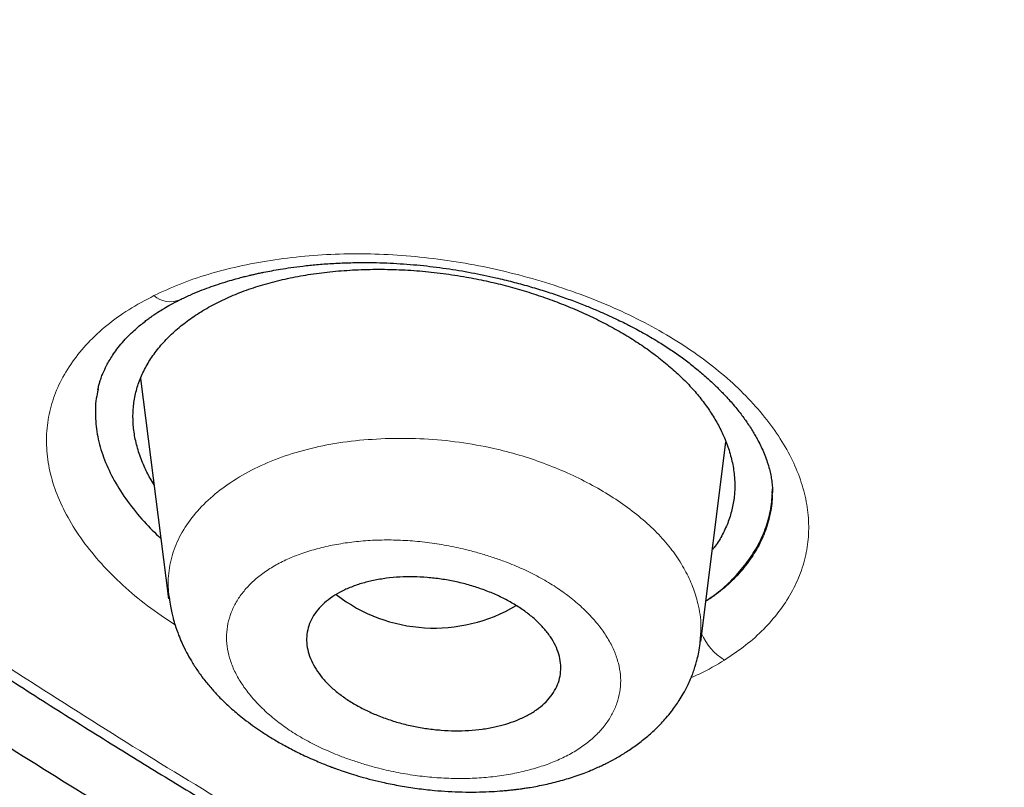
# Model space of a CAD drawing. Header units: millimetres. Extents: x 8 to 1023, y 12 to 832.
# Tile 427 of 656: x 601.42 to 608.39, y 745.3 to 750.73. Entities that reach past the tile are written whole.
import ezdxf

# ---------------------------------------------------------------- set-up
doc = ezdxf.new("R2010")
doc.units = ezdxf.units.MM

msp = doc.modelspace()

# ---------------------------------------------------------------- linework, layer by layer
at = {"color": 7, "linetype": 'Continuous', "lineweight": 30}
for p, q in [((602.2763, 748.1898), (602.4738, 746.6306)), ((606.243, 746.3271), (606.4217, 747.738)), ((606.7494, 747.377), (606.7488, 747.3892)), ((606.7509, 747.3903), (606.75, 747.4081)), ((606.2372, 746.3277), (606.2363, 746.3132))]:
    msp.add_line(p, q, dxfattribs=at)
at = {"color": 8, "linetype": 'Continuous', "lineweight": 0}
for centre, radius, start, end in [((602.486, 748.9085), 0.1764, 228.91306, 292.34122), ((606.619, 746.5407), 0.4018, 202.96235, 238.86111)]:
    msp.add_arc(centre, radius, start, end, dxfattribs=at)
at = {"color": 7, "linetype": 'Continuous', "lineweight": 30}
msp.add_arc((604.3558, 747.5603), 1.1373, 232.3602, 300.70866, dxfattribs=at)
for points, knots in [([(599.6821, 745.2961), (599.0446, 745.7096), (597.7695, 746.5367), (595.9542, 747.8518), (594.2149, 749.2184), (592.5608, 750.6392), (590.9929, 752.1097), (589.5142, 753.6274), (588.1274, 755.1896), (586.8349, 756.7932), (585.6396, 758.4355), (584.5439, 760.1136), (583.5509, 761.8245), (582.6624, 763.5651), (581.8795, 765.3316), (581.2029, 767.1208), (580.6338, 768.9292), (580.1729, 770.7536), (579.8213, 772.5906), (579.5798, 774.4368), (579.4493, 776.2889), (579.431, 778.1434), (579.5251, 779.9968), (579.7305, 781.8454), (580.0465, 783.6858), (580.4719, 785.5148), (581.006, 787.3289), (581.6477, 789.1248), (582.3961, 790.8992), (583.2503, 792.6485), (584.2095, 794.3694), (585.2721, 796.0585), (586.4353, 797.7127), (587.6964, 799.3293), (589.0529, 800.9052), (590.5021, 802.4378), (592.0412, 803.924), (593.6677, 805.3611), (595.3789, 806.7463), (597.1721, 808.0765), (599.0443, 809.3489), (600.9914, 810.5616), (603.0093, 811.7126), (605.0941, 812.8), (607.2418, 813.822), (609.4485, 814.7765), (611.7101, 815.6617), (614.0228, 816.4757), (616.3824, 817.2164), (618.7846, 817.8821), (621.2245, 818.472), (623.6973, 818.9854), (626.1985, 819.4217), (628.7233, 819.78), (631.2672, 820.0603), (633.8256, 820.26), (636.3938, 820.3856), (638.1092, 820.4012), (638.967, 820.409)], [0, 0, 0, 0, 0.017858, 0.035716, 0.053573, 0.07143, 0.089286, 0.107143, 0.124999, 0.142856, 0.160713, 0.178571, 0.196429, 0.214287, 0.232143, 0.25, 0.267856, 0.285712, 0.303568, 0.321425, 0.339282, 0.35714, 0.374998, 0.392856, 0.410713, 0.42857, 0.446428, 0.464285, 0.482142, 0.499999, 0.517857, 0.535714, 0.553571, 0.571428, 0.589285, 0.607142, 0.624999, 0.642856, 0.660713, 0.67857, 0.696427, 0.714284, 0.732141, 0.749999, 0.767857, 0.785715, 0.803573, 0.821432, 0.83929, 0.857149, 0.875005, 0.892861, 0.910716, 0.928572, 0.946428, 0.964284, 0.982141, 1, 1, 1, 1]), ([(638.967, 818.009), (638.3628, 818.005), (637.1547, 817.997), (635.3444, 817.9324), (633.5372, 817.8292), (631.733, 817.6837), (629.9321, 817.4971), (628.1379, 817.2696), (626.4058, 817.0102), (624.7401, 816.7233), (623.1417, 816.4128), (621.5609, 816.0704), (619.9978, 815.6959), (618.4524, 815.2896), (616.8706, 814.8359), (615.2571, 814.3322), (613.6167, 813.7756), (612.0058, 813.1834), (610.4243, 812.556), (608.8722, 811.8935), (607.347, 811.1949), (605.8917, 810.4814), (604.506, 809.7569), (603.1916, 809.027), (601.9088, 808.2708), (600.6574, 807.4885), (599.4374, 806.6803), (598.2148, 805.8226), (596.9949, 804.9139), (595.7837, 803.9523), (594.6156, 802.964), (593.4906, 801.949), (592.4085, 800.9075), (591.3676, 799.8379), (590.3979, 798.7733), (589.4984, 797.7185), (588.6689, 796.6799), (587.8834, 795.6272), (587.142, 794.5603), (586.4445, 793.4792), (585.772, 792.3524), (585.1295, 791.1795), (584.5226, 789.9602), (583.9691, 788.7276), (583.4691, 787.4814), (583.0225, 786.2218), (582.6288, 784.9476), (582.2983, 783.6978), (582.0275, 782.4769), (581.8126, 781.29), (581.6459, 780.1015), (581.5271, 778.9115), (581.4564, 777.7195), (581.4331, 776.4921), (581.462, 775.2301), (581.5487, 773.9347), (581.6922, 772.6407), (581.8927, 771.348), (582.1501, 770.0563), (582.4641, 768.7676), (582.8228, 767.5219), (583.2202, 766.3223), (583.6505, 765.1703), (584.1257, 764.0301), (584.6458, 762.9016), (585.2109, 761.7847), (585.8395, 760.646), (586.5358, 759.4877), (587.3046, 758.3122), (588.1254, 757.1535), (588.9985, 756.0114), (589.924, 754.8861), (590.8988, 753.7813), (591.8905, 752.7307), (592.8916, 751.7352), (593.8983, 750.7921), (594.9411, 749.8712), (596.0199, 748.9727), (597.1349, 748.0965), (598.3202, 747.2174), (599.5787, 746.3387), (600.9133, 745.464), (602.288, 744.6186), (603.7029, 743.8026), (605.158, 743.0163), (606.6477, 742.2629), (608.1236, 741.5648), (609.5779, 740.9208), (611.0096, 740.3269), (612.4627, 739.7635), (613.9374, 739.2309), (615.4336, 738.7289), (616.9988, 738.2432), (618.6325, 737.7777), (620.334, 737.3365), (622.053, 736.9342), (623.7893, 736.5709), (625.5429, 736.2467), (627.3103, 735.9623), (629.0381, 735.725), (630.7219, 735.5312), (632.3607, 735.3774), (634.0049, 735.2575), (635.6543, 735.1725), (637.3089, 735.1191), (638.4138, 735.1126), (638.9669, 735.1093)], [0, 0, 0, 0, 0.01003, 0.020054, 0.030083, 0.040124, 0.050187, 0.060282, 0.070362, 0.079553, 0.088711, 0.097842, 0.106955, 0.116055, 0.12515, 0.135215, 0.145244, 0.155247, 0.165233, 0.175211, 0.185191, 0.195231, 0.204429, 0.213609, 0.222777, 0.23194, 0.241107, 0.250284, 0.260264, 0.270231, 0.280194, 0.290164, 0.300149, 0.31016, 0.320251, 0.329484, 0.338685, 0.347862, 0.357022, 0.366175, 0.375328, 0.385279, 0.395221, 0.405163, 0.415118, 0.425096, 0.435106, 0.445185, 0.454404, 0.463594, 0.472765, 0.481925, 0.491084, 0.500249, 0.510205, 0.520158, 0.530119, 0.540101, 0.550114, 0.56017, 0.570237, 0.579425, 0.588586, 0.597726, 0.606856, 0.615983, 0.625115, 0.635087, 0.645061, 0.655045, 0.665052, 0.67509, 0.685171, 0.695207, 0.70436, 0.713496, 0.722621, 0.731743, 0.74087, 0.750008, 0.759978, 0.769956, 0.779952, 0.789974, 0.800033, 0.810138, 0.820182, 0.829338, 0.838477, 0.847605, 0.856731, 0.86586, 0.875, 0.885017, 0.895019, 0.905016, 0.915017, 0.92503, 0.935066, 0.945076, 0.954226, 0.963368, 0.97251, 0.981657, 0.990818, 1, 1, 1, 1]), ([(696.002, 776.4662), (695.9947, 775.965), (695.98, 774.9631), (695.861, 773.4625), (695.6708, 771.9655), (695.4025, 770.472), (695.0581, 768.9822), (694.6463, 767.5288), (694.1731, 766.1154), (693.6441, 764.7452), (693.0498, 763.3902), (692.3902, 762.0503), (691.6534, 760.7038), (690.8365, 759.3537), (689.9364, 758.0034), (688.9673, 756.6765), (687.929, 755.3728), (686.8217, 754.0933), (685.6712, 752.8652), (684.4846, 751.6905), (683.2684, 750.5701), (681.9992, 749.481), (680.6769, 748.4233), (679.2806, 747.3817), (677.8086, 746.3592), (676.2591, 745.3595), (674.6548, 744.3986), (672.9958, 743.4768), (671.2864, 742.597), (669.5682, 741.7786), (667.8504, 741.0217), (666.1375, 740.3241), (664.394, 739.6702), (662.6198, 739.0602), (660.7838, 738.4845), (658.8853, 737.9465), (656.9241, 737.4497), (654.9336, 737.004), (652.9137, 736.6095), (650.8678, 736.2673), (648.8439, 735.9841), (646.8512, 735.7574), (644.8954, 735.5844), (642.9365, 735.4606), (640.9747, 735.3858), (638.9675, 735.3597), (636.9174, 735.3857), (634.8275, 735.4677), (632.743, 735.6052), (630.6644, 735.7981), (628.5941, 736.0462), (626.5779, 736.3425), (624.6214, 736.6824), (622.7274, 737.0617), (620.857, 737.4869), (619.0102, 737.9577), (617.1441, 738.4863), (615.2636, 739.0754), (613.3744, 739.728), (611.5217, 740.4297), (609.7057, 741.1802), (607.9259, 741.9795), (606.2194, 742.8094), (604.5887, 743.6645), (603.0365, 744.5392), (601.5312, 745.4497), (600.0726, 746.3957), (598.6295, 747.3989), (597.2073, 748.4603), (595.8124, 749.5811), (594.4768, 750.7371), (593.2005, 751.9281), (591.9821, 753.1553), (590.8457, 754.3924), (589.7912, 755.6339), (588.8189, 756.8731), (587.909, 758.1332), (587.0612, 759.4142), (586.2599, 760.7421), (585.5103, 762.1155), (584.8181, 763.5329), (584.1993, 764.9653), (583.6538, 766.4127), (583.1805, 767.8781), (582.7877, 769.3322), (582.4726, 770.7709), (582.2317, 772.1876), (582.061, 773.6092), (581.9542, 775.0357), (581.941, 775.9887), (581.9344, 776.4658)], [0, 0, 0, 0, 0.011647, 0.023279, 0.034914, 0.046569, 0.058262, 0.069997, 0.081033, 0.092045, 0.103046, 0.114051, 0.125075, 0.136674, 0.148268, 0.159874, 0.171507, 0.183184, 0.194903, 0.205931, 0.216944, 0.227954, 0.238974, 0.250018, 0.2616, 0.2732, 0.284834, 0.296518, 0.308264, 0.319998, 0.330999, 0.341975, 0.352941, 0.363907, 0.374886, 0.386463, 0.398058, 0.409684, 0.421356, 0.433089, 0.444843, 0.455871, 0.466863, 0.477832, 0.488791, 0.499751, 0.51144, 0.523115, 0.53479, 0.54648, 0.558201, 0.569925, 0.580927, 0.591892, 0.602833, 0.61376, 0.624687, 0.6364, 0.648087, 0.659761, 0.671439, 0.683135, 0.694871, 0.705904, 0.716895, 0.727858, 0.738804, 0.749746, 0.761426, 0.773081, 0.784724, 0.796373, 0.808043, 0.819784, 0.830839, 0.841857, 0.852852, 0.863839, 0.87483, 0.886496, 0.898127, 0.909738, 0.921348, 0.932974, 0.944696, 0.955762, 0.96681, 0.977856, 0.988914, 1, 1, 1, 1]), ([(582.4446, 775.8051), (582.445, 775.7911), (582.4458, 775.7597), (582.4473, 775.709), (582.4492, 775.6493), (582.4515, 775.5807), (582.4542, 775.5046), (582.4574, 775.4212), (582.461, 775.3307), (582.4653, 775.232), (582.4703, 775.1261), (582.4812, 774.9074), (582.4997, 774.5974), (582.5289, 774.2013), (582.5599, 773.8431), (582.5931, 773.5063), (582.6277, 773.1898), (582.6654, 772.8762), (582.7114, 772.5254), (582.7679, 772.1322), (582.8372, 771.6951), (582.9039, 771.3114), (582.9649, 770.9836), (583.0169, 770.7179), (583.0699, 770.4587), (583.122, 770.2148), (583.1725, 769.9868), (583.2213, 769.7741), (583.2599, 769.6108), (583.2883, 769.4935), (583.3062, 769.4202), (583.3228, 769.3526), (583.3375, 769.2938), (583.3495, 769.2456), (583.3588, 769.2091), (583.3656, 769.1821), (583.3715, 769.1587), (583.3785, 769.1315), (583.3875, 769.0963), (583.3983, 769.0544), (583.4104, 769.0074), (583.4279, 768.9406), (583.4513, 768.8515), (583.4818, 768.7374), (583.5157, 768.6128), (583.5529, 768.4778), (583.5937, 768.3328), (583.6383, 768.1769), (583.6859, 768.0141), (583.735, 767.8493), (583.7844, 767.687), (583.8467, 767.4858), (583.9222, 767.2484), (584.011, 766.9775), (584.0978, 766.7204), (584.1822, 766.4768), (584.2647, 766.2447), (584.3469, 766.0189), (584.4296, 765.7964), (584.513, 765.5773), (584.5968, 765.3616), (584.681, 765.1493), (584.7665, 764.9381), (584.8547, 764.7244), (584.9473, 764.5043), (585.0461, 764.2746), (585.1511, 764.0351), (585.2483, 763.8185), (585.3359, 763.6266), (585.4124, 763.4613), (585.4917, 763.2924), (585.5725, 763.123), (585.654, 762.9542), (585.7342, 762.7906), (585.8121, 762.6339), (585.8858, 762.4873), (585.9552, 762.351), (586.0201, 762.2247), (586.0763, 762.1163), (586.1232, 762.0267), (586.16, 761.957), (586.191, 761.8984), (586.2202, 761.8434), (586.2521, 761.7838), (586.2924, 761.7085), (586.3416, 761.6175), (586.3994, 761.5113), (586.4631, 761.3952), (586.533, 761.2692), (586.6085, 761.1343), (586.6899, 760.9906), (586.777, 760.8384), (586.8707, 760.6768), (587.0082, 760.4423), (587.1881, 760.1419), (587.4089, 759.7828), (587.6286, 759.4347), (587.8207, 759.1376), (587.9845, 758.8892), (588.1195, 758.6873), (588.2524, 758.4914), (588.3815, 758.3034), (588.5056, 758.1251), (588.6243, 757.9565), (588.7374, 757.7976), (588.8448, 757.6484), (588.9462, 757.5088), (589.0422, 757.3779), (589.1366, 757.2502), (589.2335, 757.1202), (589.3366, 756.9832), (589.4522, 756.8309), (589.5813, 756.6626), (589.7249, 756.4777), (589.8777, 756.2834), (590.0397, 756.08), (590.2656, 755.8001), (590.5571, 755.4464), (590.8346, 755.1188), (591.0355, 754.8857), (591.1559, 754.7474), (591.2775, 754.6088), (591.4003, 754.4702), (591.5243, 754.3313), (591.6486, 754.1934), (591.7649, 754.0655), (591.8701, 753.9508), (591.9618, 753.8514), (592.0452, 753.7615), (592.1122, 753.6897), (592.1645, 753.6339), (592.2036, 753.5923), (592.2394, 753.5543), (592.2717, 753.52), (592.2997, 753.4905), (592.3218, 753.4672), (592.3394, 753.4485), (592.3567, 753.4303), (592.3781, 753.4078), (592.4054, 753.3792), (592.4402, 753.3427), (592.4829, 753.298), (592.5343, 753.2445), (592.5923, 753.1843), (592.6549, 753.1195), (592.7198, 753.0527), (592.7854, 752.9854), (592.8517, 752.9177), (592.9772, 752.7901), (593.1648, 752.6012), (593.4183, 752.35), (593.6808, 752.094), (593.9679, 751.8186), (594.277, 751.5274), (594.6055, 751.2241), (594.9341, 750.9263), (595.2628, 750.6342), (595.5912, 750.3478), (595.8811, 750.0995), (596.1289, 749.8905), (596.3313, 749.7217), (596.5238, 749.5629), (596.7062, 749.4139), (596.8673, 749.2836), (597.0081, 749.1707), (597.13, 749.0735), (597.2501, 748.9784), (597.3741, 748.8808), (597.5077, 748.7764), (597.6523, 748.6642), (597.808, 748.5443), (597.9749, 748.4169), (598.1532, 748.2819), (598.3418, 748.1405), (598.5384, 747.9946), (598.7388, 747.8473), (598.94, 747.7009), (599.2201, 747.4992), (599.5785, 747.2453), (600.0151, 746.9428), (600.4478, 746.6494), (600.8786, 746.3633), (601.3096, 746.083), (601.7418, 745.8076), (602.1632, 745.5445), (602.5746, 745.2926), (602.9799, 745.0491), (603.3952, 744.8041), (603.8235, 744.5564), (604.2651, 744.306), (604.6297, 744.1035), (604.9104, 743.9498), (605.0993, 743.8473), (605.2804, 743.7499), (605.4519, 743.6584), (605.6137, 743.5727), (605.7658, 743.4928), (605.9081, 743.4185), (606.0182, 743.3614), (606.0971, 743.3206), (606.1456, 743.2956), (606.1866, 743.2745), (606.2193, 743.2577), (606.2451, 743.2445), (606.2688, 743.2323), (606.2958, 743.2185), (606.3341, 743.199), (606.3852, 743.1729), (606.4499, 743.14), (606.5225, 743.1032), (606.6, 743.064), (606.7168, 743.0052), (606.8764, 742.9254), (607.0831, 742.823), (607.3039, 742.7146), (607.5389, 742.6005), (607.7865, 742.4816), (608.0422, 742.3602), (608.3002, 742.2392), (608.5563, 742.1205), (608.8624, 741.9803), (609.2166, 741.8205), (609.6173, 741.643), (610.0083, 741.473), (610.3901, 741.3099), (610.7661, 741.1522), (611.1402, 740.998), (611.6197, 740.8038), (612.2069, 740.572), (612.9043, 740.3058), (613.6236, 740.0406), (614.365, 739.7769), (615.1288, 739.5155), (615.8982, 739.2623), (616.6731, 739.0173), (617.4941, 738.7683), (618.3622, 738.517), (619.2779, 738.2653), (620.1995, 738.0252), (621.1268, 737.7966), (622.0594, 737.5796), (622.9971, 737.3742), (623.9132, 737.1859), (624.807, 737.0135), (625.6779, 736.8562), (626.5516, 736.7089), (627.4278, 736.5718), (628.3063, 736.4448), (629.1873, 736.3278), (630.0707, 736.2208), (630.9566, 736.1239), (631.8446, 736.037), (632.7345, 735.9603), (633.6259, 735.8939), (634.5018, 735.8388), (635.362, 735.7943), (636.2063, 735.7599), (637.0519, 735.7346), (637.899, 735.7185), (638.7918, 735.7112), (639.7291, 735.7144), (640.7097, 735.7301), (641.6884, 735.7581), (642.6654, 735.7983), (643.6407, 735.8507), (644.6145, 735.9153), (645.5595, 735.99), (646.4756, 736.0736), (647.3628, 736.1648), (648.2477, 736.2662), (649.13, 736.3775), (650.0098, 736.4988), (650.8873, 736.6302), (651.7624, 736.7717), (652.6349, 736.9234), (653.5043, 737.085), (654.3703, 737.2566), (655.2325, 737.4379), (656.0744, 737.6255), (656.8959, 737.8185), (657.6972, 738.0163), (658.4943, 738.2228), (659.2869, 738.4379), (660.1162, 738.6733), (660.9807, 738.9307), (661.8791, 739.2114), (662.7702, 739.5032), (663.6538, 739.806), (664.5299, 740.1199), (665.3982, 740.4447), (666.12, 740.7262), (666.7003, 740.9598), (667.1432, 741.1419), (667.5878, 741.3285), (668.0339, 741.5197), (668.4822, 741.7159), (668.9169, 741.9101), (669.34, 742.1029), (669.753, 742.2947), (670.072, 742.4457), (670.2956, 742.5528), (670.4216, 742.6135), (670.5482, 742.6749), (670.6755, 742.737), (670.8035, 742.7998), (670.931, 742.8627), (671.0548, 742.9242), (671.1782, 742.9858), (671.2972, 743.0456), (671.4102, 743.1026), (671.5088, 743.1526), (671.593, 743.1955), (671.6627, 743.2312), (671.716, 743.2585), (671.7578, 743.2799), (671.7942, 743.2987), (671.8353, 743.3199), (671.8837, 743.3449), (671.9413, 743.3747), (672.0137, 743.4123), (672.102, 743.4583), (672.2072, 743.5134), (672.3217, 743.5737), (672.4415, 743.6371), (672.6026, 743.7228), (672.8051, 743.8314), (673.0792, 743.9801), (673.3871, 744.1494), (673.7294, 744.3404), (674.0753, 744.5366), (674.4201, 744.7353), (674.7593, 744.934), (675.1122, 745.1438), (675.4776, 745.3647), (675.8541, 745.5964), (676.2208, 745.826), (676.5831, 746.0568), (676.9441, 746.2907), (677.3081, 746.5308), (677.6751, 746.7771), (678.0469, 747.0312), (678.3605, 747.2495), (678.6122, 747.4273), (678.7975, 747.5596), (678.9733, 747.6861), (679.139, 747.8064), (679.2948, 747.9204), (679.4407, 748.0281), (679.577, 748.1293), (679.6998, 748.2212), (679.8108, 748.3047), (679.9155, 748.3839), (680.023, 748.4656), (680.1372, 748.553), (680.2583, 748.6462), (680.3863, 748.7453), (680.5292, 748.8567), (680.6876, 748.9813), (680.8623, 749.1198), (681.0451, 749.2662), (681.2323, 749.4177), (681.4202, 749.5712), (681.6879, 749.7922), (682.0304, 750.0797), (682.4098, 750.4057), (682.7452, 750.6999), (683.0414, 750.964), (683.3359, 751.2312), (683.633, 751.5055), (683.9348, 751.7892), (684.1756, 752.0197), (684.355, 752.1937), (684.4723, 752.3082), (684.5901, 752.4242), (684.7085, 752.5415), (684.8254, 752.6583), (684.938, 752.7716), (685.0465, 752.8815), (685.1492, 752.9863), (685.2457, 753.0854), (685.3324, 753.1749), (685.4094, 753.2549), (685.4704, 753.3186), (685.5171, 753.3674), (685.5509, 753.4029), (685.5797, 753.4332), (685.6062, 753.4611), (685.6342, 753.4907), (685.6678, 753.5263), (685.7079, 753.5688), (685.7547, 753.6185), (685.8229, 753.6913), (685.9115, 753.7862), (686.0191, 753.9025), (686.13, 754.0232), (686.2614, 754.1673), (686.4141, 754.3365), (686.5889, 754.5324), (686.7695, 754.7377), (686.954, 754.95), (687.2318, 755.2743), (687.5949, 755.7086), (687.9351, 756.1301), (688.1692, 756.427), (688.3029, 756.5985), (688.4352, 756.77), (688.5645, 756.9397), (688.6915, 757.1081), (688.814, 757.2724), (688.9312, 757.4313), (689.0407, 757.5814), (689.1428, 757.7225), (689.2375, 757.8547), (689.3193, 757.97), (689.3899, 758.0701), (689.4527, 758.1598), (689.5172, 758.2523), (689.5856, 758.3512), (689.6583, 758.4571), (689.7409, 758.5781), (689.8336, 758.7153), (689.9371, 758.8699), (690.046, 759.0347), (690.1604, 759.2096), (690.3181, 759.4539), (690.5145, 759.7645), (690.7668, 760.1741), (691.0327, 760.6197), (691.2387, 760.9777), (691.3698, 761.2107), (691.4296, 761.318), (691.4867, 761.421), (691.5389, 761.5161), (691.5847, 761.6002), (691.6242, 761.6731), (691.6555, 761.7313), (691.6797, 761.7764), (691.6976, 761.8097), (691.7117, 761.8361), (691.7222, 761.8559), (691.7312, 761.8729), (691.7415, 761.8921), (691.7553, 761.9182), (691.7724, 761.9505), (691.7915, 761.9867), (691.8208, 762.0424), (691.8614, 762.1198), (691.9142, 762.2215), (691.9714, 762.3325), (692.0505, 762.4875), (692.151, 762.6874), (692.2721, 762.9329), (692.3964, 763.1901), (692.5235, 763.4592), (692.6374, 763.706), (692.738, 763.9283), (692.8242, 764.1223), (692.9085, 764.3151), (692.9887, 764.5016), (693.0633, 764.6782), (693.134, 764.8481), (693.2007, 765.0109), (693.2633, 765.166), (693.3204, 765.3094), (693.3689, 765.4328), (693.4097, 765.5379), (693.4452, 765.6301), (693.481, 765.7239), (693.5216, 765.8312), (693.5676, 765.9544), (693.6192, 766.0944), (693.674, 766.2453), (693.7318, 766.407), (693.7925, 766.5796), (693.8525, 766.7536), (693.9115, 766.928), (693.9682, 767.099), (694.0244, 767.2713), (694.0786, 767.4411), (694.1306, 767.6073), (694.1806, 767.7698), (694.2411, 767.9707), (694.3105, 768.2072), (694.3868, 768.4763), (694.4425, 768.6798), (694.4799, 768.8195), (694.5004, 768.8967), (694.5186, 768.9661), (694.5344, 769.0268), (694.5479, 769.079), (694.559, 769.1224), (694.568, 769.1575), (694.5762, 769.1901), (694.5852, 769.2254), (694.5963, 769.2695), (694.6096, 769.3228), (694.6253, 769.3861), (694.6433, 769.4595), (694.6635, 769.543), (694.686, 769.6366), (694.7104, 769.7404), (694.7369, 769.8541), (694.7736, 770.0152), (694.8188, 770.2193), (694.8764, 770.4898), (694.9362, 770.7841), (694.9971, 771.1012), (695.0534, 771.4122), (695.1053, 771.7172), (695.1536, 772.019), (695.204, 772.3563), (695.2558, 772.7345), (695.3075, 773.1562), (695.354, 773.5879), (695.3951, 774.0283), (695.429, 774.4722), (695.4507, 774.7964), (695.4589, 774.9718), (695.4602, 774.9983)], [0, 0, 0, 0, 0.000308, 0.00069, 0.001145, 0.001674, 0.002276, 0.00292, 0.003632, 0.004411, 0.005257, 0.006152, 0.009626, 0.012651, 0.015604, 0.018178, 0.020695, 0.02317, 0.025678, 0.029092, 0.032585, 0.036159, 0.038302, 0.040463, 0.042551, 0.044541, 0.046341, 0.048052, 0.049674, 0.050287, 0.050886, 0.051446, 0.051921, 0.05231, 0.052613, 0.052804, 0.052961, 0.053179, 0.053464, 0.053812, 0.054194, 0.054604, 0.05543, 0.056351, 0.057369, 0.058452, 0.059626, 0.060891, 0.062239, 0.063584, 0.064902, 0.066193, 0.068489, 0.070695, 0.07281, 0.074779, 0.076663, 0.078501, 0.080325, 0.082135, 0.0839, 0.08565, 0.087387, 0.08913, 0.090952, 0.092859, 0.09485, 0.096926, 0.098274, 0.099656, 0.101071, 0.102516, 0.103918, 0.105323, 0.106643, 0.107879, 0.109031, 0.110099, 0.111082, 0.111784, 0.112377, 0.112857, 0.113276, 0.11378, 0.114377, 0.115197, 0.116102, 0.117093, 0.118169, 0.119332, 0.120556, 0.121864, 0.123254, 0.124726, 0.127926, 0.131043, 0.134078, 0.13703, 0.138843, 0.140623, 0.142364, 0.14403, 0.145612, 0.147112, 0.148529, 0.149862, 0.151113, 0.15228, 0.153387, 0.154557, 0.155794, 0.157098, 0.15869, 0.160373, 0.162145, 0.164008, 0.165957, 0.169858, 0.173805, 0.175097, 0.176394, 0.177695, 0.179001, 0.180312, 0.181628, 0.182918, 0.183956, 0.184904, 0.185762, 0.186531, 0.186966, 0.187365, 0.18773, 0.18806, 0.188352, 0.188581, 0.188733, 0.18889, 0.189107, 0.189383, 0.189718, 0.190161, 0.190677, 0.191267, 0.191909, 0.192557, 0.193211, 0.193869, 0.194531, 0.196938, 0.199405, 0.201934, 0.204523, 0.207615, 0.210672, 0.213694, 0.216683, 0.219637, 0.222551, 0.224419, 0.226191, 0.227867, 0.229446, 0.23093, 0.232027, 0.233066, 0.234053, 0.235094, 0.236222, 0.237439, 0.238744, 0.240137, 0.241618, 0.243188, 0.244814, 0.246468, 0.248106, 0.249729, 0.253273, 0.256743, 0.260138, 0.263484, 0.26681, 0.270115, 0.2734, 0.276392, 0.279395, 0.28247, 0.285617, 0.288837, 0.292128, 0.293531, 0.294898, 0.296193, 0.297416, 0.298566, 0.299645, 0.300653, 0.301588, 0.301976, 0.302323, 0.302612, 0.302842, 0.303015, 0.303155, 0.303344, 0.303584, 0.303961, 0.304422, 0.304945, 0.305488, 0.306049, 0.307393, 0.30883, 0.310362, 0.311986, 0.313704, 0.315477, 0.317252, 0.318998, 0.320714, 0.323489, 0.326185, 0.328803, 0.331343, 0.333818, 0.336286, 0.338754, 0.343278, 0.347803, 0.352328, 0.357176, 0.362024, 0.366874, 0.371725, 0.376579, 0.382198, 0.387818, 0.393438, 0.399057, 0.404677, 0.410297, 0.415916, 0.421067, 0.426217, 0.431363, 0.436505, 0.441643, 0.44678, 0.451918, 0.457057, 0.462198, 0.467338, 0.472478, 0.477619, 0.482467, 0.487317, 0.49217, 0.49703, 0.501898, 0.507534, 0.513158, 0.518775, 0.524387, 0.529996, 0.535605, 0.541214, 0.546354, 0.551494, 0.556634, 0.561772, 0.566907, 0.572047, 0.577191, 0.582339, 0.587488, 0.592639, 0.59779, 0.602941, 0.607798, 0.612655, 0.617512, 0.622369, 0.627226, 0.632845, 0.638459, 0.64407, 0.64968, 0.65529, 0.660898, 0.666508, 0.669406, 0.67233, 0.675279, 0.678255, 0.681257, 0.684301, 0.68705, 0.689866, 0.69275, 0.693613, 0.694482, 0.695357, 0.696238, 0.697125, 0.698018, 0.698897, 0.699709, 0.7006, 0.701391, 0.702082, 0.702673, 0.703163, 0.703553, 0.703797, 0.704045, 0.704323, 0.704664, 0.705071, 0.705543, 0.706196, 0.706944, 0.707779, 0.708635, 0.709499, 0.711221, 0.712975, 0.715398, 0.717879, 0.720418, 0.722964, 0.725469, 0.727931, 0.730829, 0.733666, 0.736441, 0.73918, 0.741976, 0.744786, 0.747659, 0.750595, 0.753592, 0.755153, 0.756652, 0.758075, 0.759422, 0.760694, 0.76189, 0.763011, 0.764057, 0.764932, 0.765771, 0.766663, 0.767617, 0.768632, 0.769708, 0.770846, 0.77225, 0.773737, 0.775308, 0.776945, 0.778574, 0.780189, 0.783939, 0.787607, 0.790333, 0.793014, 0.795703, 0.798467, 0.801307, 0.804223, 0.805343, 0.806474, 0.807615, 0.808768, 0.809931, 0.811049, 0.812089, 0.813144, 0.814106, 0.814973, 0.815747, 0.816426, 0.816815, 0.81716, 0.817451, 0.81769, 0.817966, 0.818306, 0.818714, 0.819191, 0.819737, 0.820807, 0.821917, 0.823067, 0.824256, 0.826025, 0.827874, 0.829805, 0.831814, 0.833841, 0.838883, 0.843888, 0.845453, 0.847015, 0.848572, 0.850125, 0.851625, 0.853136, 0.854564, 0.85591, 0.857172, 0.858352, 0.85945, 0.860254, 0.861023, 0.86184, 0.862717, 0.863654, 0.86465, 0.865925, 0.867287, 0.868734, 0.870268, 0.871888, 0.875148, 0.878391, 0.882556, 0.886693, 0.887618, 0.888542, 0.889446, 0.89026, 0.890977, 0.891598, 0.892122, 0.892465, 0.892749, 0.892973, 0.893137, 0.893255, 0.893404, 0.893628, 0.893917, 0.894227, 0.894552, 0.895334, 0.896195, 0.897134, 0.898152, 0.900125, 0.902192, 0.904352, 0.906606, 0.908953, 0.91054, 0.912168, 0.913799, 0.915348, 0.916812, 0.91819, 0.919568, 0.920848, 0.92203, 0.923114, 0.923897, 0.924625, 0.925385, 0.926208, 0.927268, 0.928417, 0.929652, 0.930976, 0.932387, 0.933885, 0.93524, 0.936655, 0.938067, 0.939448, 0.940799, 0.942118, 0.943407, 0.945689, 0.947868, 0.949944, 0.950626, 0.951255, 0.951815, 0.952306, 0.952726, 0.953077, 0.953358, 0.953576, 0.953864, 0.954213, 0.954643, 0.955153, 0.955745, 0.956418, 0.957172, 0.958007, 0.958924, 0.959918, 0.961895, 0.963844, 0.966437, 0.968978, 0.971468, 0.973907, 0.976298, 0.978703, 0.981989, 0.985351, 0.988789, 0.992305, 0.995867, 0.999377, 1, 1, 1, 1]), ([(602.5531, 748.7453), (602.5774, 748.757), (602.6237, 748.7791), (602.6938, 748.8084), (602.7592, 748.8334), (602.8246, 748.8561), (602.8876, 748.8761), (602.9458, 748.8929), (602.9903, 748.9047), (603.0217, 748.9127), (603.0454, 748.9185), (603.0673, 748.9236), (603.0919, 748.9292), (603.1196, 748.9352), (603.1572, 748.9431), (603.2067, 748.9526), (603.2698, 748.9636), (603.3434, 748.9749), (603.4283, 748.9859), (603.5252, 748.9958), (603.6327, 749.0038), (603.7503, 749.009), (603.8957, 749.0108), (604.065, 749.006), (604.254, 748.9917), (604.4388, 748.9691), (604.6178, 748.9394), (604.7744, 748.9068), (604.9093, 748.874), (605.0237, 748.8429), (605.134, 748.8097), (605.2398, 748.7748), (605.34, 748.7389), (605.4316, 748.7033), (605.5157, 748.6684), (605.5895, 748.6357), (605.6522, 748.6064), (605.6952, 748.5853), (605.7267, 748.5695), (605.7547, 748.5551), (605.7915, 748.5357), (605.8367, 748.511), (605.8868, 748.4825), (605.9504, 748.4444), (606.0235, 748.3979), (606.1038, 748.3421), (606.1794, 748.2851), (606.2398, 748.2356), (606.2853, 748.196), (606.317, 748.1672), (606.3437, 748.1419), (606.3661, 748.12), (606.3867, 748.0993), (606.409, 748.0762), (606.4358, 748.0474), (606.4667, 748.0125), (606.4984, 747.9746), (606.5278, 747.9372), (606.5531, 747.9031), (606.5766, 747.8694), (606.5986, 747.8361), (606.6194, 747.8021), (606.638, 747.7697), (606.6574, 747.7334), (606.6774, 747.6921), (606.6974, 747.6454), (606.7151, 747.5967), (606.7287, 747.5506), (606.7391, 747.506), (606.7469, 747.46), (606.7508, 747.4169), (606.751, 747.3938), (606.7511, 747.3814)], [0, 0, 0, 0, 0.01874, 0.035818, 0.051219, 0.064928, 0.080555, 0.093132, 0.102645, 0.108788, 0.112845, 0.117243, 0.122216, 0.127763, 0.133886, 0.14467, 0.156876, 0.170505, 0.186685, 0.204497, 0.223942, 0.245022, 0.267274, 0.300406, 0.332681, 0.364041, 0.394458, 0.423928, 0.444397, 0.464375, 0.483858, 0.502844, 0.521331, 0.538654, 0.553896, 0.569049, 0.581384, 0.590908, 0.594909, 0.600558, 0.608251, 0.617983, 0.629427, 0.641046, 0.660514, 0.679931, 0.699312, 0.718095, 0.728508, 0.737743, 0.745798, 0.752673, 0.758642, 0.765672, 0.774862, 0.786207, 0.799008, 0.81089, 0.821656, 0.831311, 0.842792, 0.853375, 0.863763, 0.874075, 0.888574, 0.904635, 0.921196, 0.93818, 0.951882, 0.965933, 0.981671, 1, 1, 1, 1]), ([(602.3718, 747.4361), (602.3622, 747.4516), (602.3349, 747.4956), (602.2972, 747.5741), (602.2598, 747.6708), (602.2339, 747.7722), (602.2211, 747.8724), (602.2217, 747.9713), (602.2352, 748.0681), (602.2619, 748.1624), (602.3018, 748.2535), (602.3541, 748.3413), (602.4182, 748.425), (602.4936, 748.5038), (602.5799, 748.5777), (602.6769, 748.6463), (602.7839, 748.7092), (602.8999, 748.7658), (603.0248, 748.8156), (603.1575, 748.8585), (603.2977, 748.8943), (603.4443, 748.9226), (603.5974, 748.9436), (603.7568, 748.957), (603.9203, 748.9631), (604.0859, 748.9613), (604.2518, 748.9515), (604.4178, 748.9338), (604.5749, 748.9096), (604.7222, 748.8804), (604.8592, 748.8477), (604.9939, 748.8099), (605.1262, 748.767), (605.2561, 748.719), (605.3832, 748.666), (605.5062, 748.6089), (605.6236, 748.5479), (605.7345, 748.4836), (605.839, 748.4159), (605.9369, 748.3449), (606.0277, 748.2709), (606.1111, 748.1946), (606.1863, 748.1162), (606.2534, 748.0357), (606.3125, 747.9531), (606.3635, 747.8685), (606.4086, 747.7776), (606.4456, 747.6809), (606.4715, 747.5793), (606.4846, 747.4784), (606.4847, 747.3791), (606.471, 747.2823), (606.4446, 747.1883), (606.4048, 747.0977), (606.365, 747.027), (606.3342, 746.9881), (606.3252, 746.9767)], [0, 0, 0, 0, 0.00937, 0.026489, 0.046791, 0.06688, 0.08688, 0.106918, 0.127117, 0.147033, 0.167167, 0.187433, 0.207554, 0.227718, 0.247786, 0.267897, 0.288172, 0.308301, 0.32825, 0.348398, 0.368408, 0.388396, 0.40848, 0.428778, 0.449352, 0.469568, 0.489549, 0.509419, 0.529309, 0.546102, 0.562781, 0.579422, 0.596102, 0.612896, 0.62988, 0.646938, 0.663776, 0.68047, 0.6971, 0.713744, 0.730481, 0.747077, 0.763638, 0.780246, 0.79698, 0.813917, 0.831133, 0.851209, 0.871325, 0.891598, 0.911731, 0.931712, 0.95174, 0.971696, 0.9917, 1, 1, 1, 1]), ([(601.9733, 748.1109), (601.9756, 748.1212), (601.98, 748.1404), (601.9877, 748.1669), (601.995, 748.1893), (602.0018, 748.2076), (602.0148, 748.2399), (602.0315, 748.2753), (602.0545, 748.3166), (602.0784, 748.3547), (602.1087, 748.3974), (602.146, 748.4434), (602.1872, 748.488), (602.2277, 748.5269), (602.265, 748.5597), (602.2935, 748.5828), (602.3139, 748.5985), (602.3268, 748.6082), (602.3395, 748.6175), (602.3536, 748.6276), (602.3733, 748.6412), (602.4018, 748.6602), (602.4417, 748.685), (602.4924, 748.7144), (602.5318, 748.7345), (602.5531, 748.7453)], [0, 0, 0, 0, 0.0493139, 0.0909218, 0.1247776, 0.1508561, 0.170622, 0.2499648, 0.2990703, 0.355693, 0.4203876, 0.4925257, 0.5642289, 0.625572, 0.6766334, 0.721665, 0.7385014, 0.7546641, 0.7701524, 0.7854368, 0.8055811, 0.839534, 0.8832443, 0.9367261, 1, 1, 1, 1]), ([(601.9754, 748.1107), (601.9705, 748.0896), (601.9547, 748.0227), (601.9539, 747.905), (601.9721, 747.7599), (602.0169, 747.6132), (602.0863, 747.4661), (602.1806, 747.3197), (602.2901, 747.1815), (602.3788, 747.0957), (602.42, 747.0559)], [0, 0, 0, 0, 0.062105, 0.19771, 0.333359, 0.468283, 0.60395, 0.741808, 0.880437, 1, 1, 1, 1]), ([(606.2794, 746.6149), (606.3048, 746.6321), (606.3749, 746.6796), (606.4708, 746.7678), (606.5676, 746.8779), (606.6451, 746.9965), (606.703, 747.1212), (606.7408, 747.2492), (606.7476, 747.3369), (606.7509, 747.3801)], [0, 0, 0, 0, 0.085934, 0.237807, 0.390225, 0.544461, 0.699715, 0.852289, 1, 1, 1, 1]), ([(604.9381, 745.7693), (604.9137, 745.7603), (604.865, 745.7424), (604.783, 745.7218), (604.6946, 745.7065), (604.6001, 745.6975), (604.503, 745.6952), (604.4046, 745.6996), (604.3061, 745.7103), (604.2082, 745.7273), (604.1122, 745.7505), (604.0191, 745.7795), (603.9296, 745.8139), (603.845, 745.8538), (603.7661, 745.8984), (603.6937, 745.9474), (603.6292, 746.0005), (603.5733, 746.0569), (603.5267, 746.1161), (603.4908, 746.1774), (603.4657, 746.2398), (603.4522, 746.3026), (603.4508, 746.3647), (603.4615, 746.4255), (603.4839, 746.4837), (603.5183, 746.5385), (603.5637, 746.5894), (603.6192, 746.6354), (603.6842, 746.6759), (603.7576, 746.7105), (603.838, 746.739), (603.9245, 746.7608), (604.0156, 746.776), (604.1104, 746.7846), (604.2076, 746.7864), (604.3059, 746.7817), (604.4046, 746.7705), (604.5024, 746.753), (604.5981, 746.7295), (604.6911, 746.7001), (604.7803, 746.6652), (604.8644, 746.6251), (604.9431, 746.5802), (605.0148, 746.5307), (605.0787, 746.4774), (605.1342, 746.4208), (605.1798, 746.3614), (605.2151, 746.3), (605.2395, 746.2375), (605.252, 746.1748), (605.2526, 746.1126), (605.2413, 746.0521), (605.2177, 745.9942), (605.1827, 745.9396), (605.1369, 745.889), (605.0802, 745.8434), (605.0146, 745.8026), (604.9635, 745.7804), (604.9381, 745.7693)], [0, 0, 0, 0, 0.016825, 0.033649, 0.051435, 0.069273, 0.087057, 0.10441, 0.121815, 0.139166, 0.156309, 0.173504, 0.190645, 0.207889, 0.225189, 0.242433, 0.260065, 0.277756, 0.29539, 0.313534, 0.331741, 0.349888, 0.368431, 0.387037, 0.405582, 0.424219, 0.442916, 0.461553, 0.479946, 0.498396, 0.516789, 0.534727, 0.552718, 0.570655, 0.588125, 0.605648, 0.623116, 0.640294, 0.657524, 0.674701, 0.691881, 0.709115, 0.726294, 0.743783, 0.76133, 0.778819, 0.796804, 0.81485, 0.832837, 0.85128, 0.869787, 0.888233, 0.906843, 0.925515, 0.944126, 0.962731, 0.981395, 1, 1, 1, 1]), ([(602.4778, 746.637), (602.4806, 746.6172), (602.4857, 746.5814), (602.4957, 746.5336), (602.5048, 746.4972), (602.5128, 746.4685), (602.5252, 746.4279), (602.5427, 746.3784), (602.5689, 746.3156), (602.6008, 746.2505), (602.6364, 746.1872), (602.6786, 746.1214), (602.7293, 746.0523), (602.784, 745.9871), (602.8359, 745.9319), (602.8807, 745.8882), (602.9225, 745.8503), (602.9647, 745.8143), (603.0128, 745.7757), (603.0669, 745.7353), (603.1266, 745.6939), (603.1919, 745.6518), (603.2676, 745.6068), (603.3542, 745.5599), (603.4359, 745.5199), (603.5052, 745.4889), (603.5547, 745.4681), (603.5942, 745.4523), (603.6239, 745.4409), (603.6473, 745.4322), (603.6751, 745.4221), (603.7148, 745.4083), (603.7705, 745.3901), (603.8387, 745.3696), (603.9165, 745.3487), (604.0095, 745.3268), (604.1156, 745.3058), (604.235, 745.2872), (604.3486, 745.2745), (604.4553, 745.2665), (604.5542, 745.2626), (604.6507, 745.2621), (604.7395, 745.2647), (604.8088, 745.2689), (604.8602, 745.2732), (604.8966, 745.2769), (604.9273, 745.2803), (604.9524, 745.2835), (604.9751, 745.2865), (605.0024, 745.2905), (605.0403, 745.2964), (605.0887, 745.3051), (605.1427, 745.3161), (605.1979, 745.329), (605.2528, 745.3434), (605.3074, 745.3594), (605.3622, 745.3772), (605.4148, 745.3962), (605.4629, 745.4152), (605.5037, 745.4326), (605.5387, 745.4486), (605.5835, 745.4702), (605.6404, 745.5002), (605.7118, 745.5426), (605.786, 745.5927), (605.8601, 745.6504), (605.9317, 745.7151), (605.9898, 745.7767), (606.0336, 745.8301), (606.0642, 745.8714), (606.0924, 745.9132), (606.1208, 745.9599), (606.1466, 746.0086), (606.1686, 746.0563), (606.1853, 746.0979), (606.1984, 746.1352), (606.2089, 746.1692), (606.2192, 746.2072), (606.2302, 746.2558), (606.2357, 746.293), (606.2388, 746.3137)], [0, 0, 0, 0, 0.013649, 0.024654, 0.033028, 0.038892, 0.044533, 0.06148, 0.07423, 0.090781, 0.1064, 0.124445, 0.143144, 0.161177, 0.177148, 0.191088, 0.202103, 0.212708, 0.225402, 0.240243, 0.25388, 0.269409, 0.286813, 0.306074, 0.326984, 0.339275, 0.349426, 0.357452, 0.363364, 0.367314, 0.371552, 0.380055, 0.391008, 0.404407, 0.419855, 0.435856, 0.457441, 0.479767, 0.502856, 0.521014, 0.539635, 0.558616, 0.575873, 0.59059, 0.598846, 0.606009, 0.612078, 0.61705, 0.620937, 0.625625, 0.633232, 0.643419, 0.654622, 0.665987, 0.677514, 0.689204, 0.701062, 0.713617, 0.724663, 0.734181, 0.742161, 0.749514, 0.766145, 0.783862, 0.803882, 0.825167, 0.846519, 0.868581, 0.881927, 0.893001, 0.90334, 0.915735, 0.929693, 0.940271, 0.950739, 0.959591, 0.966783, 0.97501, 0.986085, 1, 1, 1, 1])]:
    msp.add_open_spline(points, degree=3, knots=knots, dxfattribs=at)
at = {"color": 8, "linetype": 'Continuous', "lineweight": 0}
for points, knots in [([(582.6587, 776.3319), (582.666, 775.8342), (582.6807, 774.8393), (582.7998, 773.3489), (582.9901, 771.8618), (583.2586, 770.3778), (583.6025, 768.9005), (584.0119, 767.4639), (584.4801, 766.0718), (585.0022, 764.724), (585.588, 763.3913), (586.2377, 762.0735), (586.9636, 760.7482), (587.7693, 759.4177), (588.659, 758.0852), (589.6184, 756.7741), (590.6475, 755.4846), (591.7447, 754.2192), (592.8828, 753.0064), (594.0535, 751.8487), (595.2512, 750.7461), (596.4996, 749.6754), (597.7989, 748.6364), (599.1751, 747.61), (600.6302, 746.5995), (602.1659, 745.6088), (603.7541, 744.6577), (605.3949, 743.7466), (607.0823, 742.8789), (608.7756, 742.0734), (610.4663, 741.3295), (612.153, 740.6435), (613.8715, 739.9999), (615.6219, 739.3988), (617.4379, 738.8297), (619.3186, 738.2968), (621.2633, 737.8045), (623.2347, 737.3634), (625.2328, 736.9737), (627.2531, 736.6365), (629.2486, 736.3583), (631.212, 736.1361), (633.1403, 735.9667), (635.0738, 735.8456), (637.0122, 735.7728), (638.9932, 735.7478), (641.0136, 735.7741), (643.0697, 735.8554), (645.1203, 735.991), (647.1653, 736.1809), (649.2058, 736.4254), (651.1983, 736.7181), (653.1372, 737.055), (655.0159, 737.4315), (656.871, 737.8537), (658.7025, 738.3214), (660.546, 738.8447), (662.3971, 739.4256), (664.2507, 740.0667), (666.0688, 740.7556), (667.8513, 741.4922), (669.6018, 742.278), (671.2852, 743.0961), (672.8985, 743.9417), (674.4358, 744.8077), (675.9267, 745.7092), (677.3711, 746.6461), (678.7974, 747.6378), (680.2005, 748.6854), (681.5749, 749.7903), (682.8917, 750.9306), (684.151, 752.1063), (685.3538, 753.3181), (686.4755, 754.5392), (687.5161, 755.7638), (688.4753, 756.9854), (689.3728, 758.227), (690.209, 759.4887), (691.0009, 760.7987), (691.7432, 762.1569), (692.4294, 763.5626), (693.043, 764.9853), (693.5842, 766.4252), (694.0525, 767.8813), (694.4399, 769.3214), (694.7496, 770.7402), (694.986, 772.1337), (695.1535, 773.5304), (695.2584, 774.9302), (695.2713, 775.8648), (695.2778, 776.3324)], [0, 0, 0, 0, 0.0117137, 0.0234149, 0.0351216, 0.0468522, 0.0586247, 0.070364, 0.0813631, 0.0923367, 0.1032992, 0.1142649, 0.1252481, 0.1368316, 0.148424, 0.1600419, 0.1717018, 0.1834199, 0.1951477, 0.206154, 0.2171342, 0.2281014, 0.2390684, 0.2500482, 0.2616874, 0.2733323, 0.2849979, 0.2966994, 0.3084517, 0.3201468, 0.3311024, 0.3420458, 0.3529893, 0.3639449, 0.3749251, 0.3865672, 0.398212, 0.409874, 0.4215681, 0.4333088, 0.4450345, 0.4560332, 0.4670091, 0.4779743, 0.4889413, 0.4999221, 0.5115701, 0.5232038, 0.5348379, 0.5464871, 0.5581659, 0.5699121, 0.5809668, 0.5919838, 0.6029753, 0.6139537, 0.6249313, 0.6365724, 0.6481884, 0.6597941, 0.6714039, 0.6830322, 0.6947667, 0.7058318, 0.7168559, 0.7278515, 0.7388313, 0.7498078, 0.7614587, 0.7730925, 0.7847248, 0.7963708, 0.8080459, 0.8197857, 0.8308292, 0.8418316, 0.8528066, 0.8637681, 0.8747299, 0.8864319, 0.8981149, 0.9097963, 0.9214933, 0.9332235, 0.9449736, 0.9560095, 0.967015, 0.9780052, 0.9889952, 1, 1, 1, 1]), ([(602.3701, 748.7755), (602.4307, 748.8036), (602.5515, 748.8596), (602.7528, 748.9281), (602.9676, 748.9844), (603.1967, 749.0274), (603.4361, 749.0572), (603.6831, 749.0723), (603.9342, 749.0723), (604.1891, 749.0572), (604.4457, 749.0275), (604.702, 748.983), (604.9562, 748.9238), (605.207, 748.8504), (605.4506, 748.7645), (605.6825, 748.6668), (605.8996, 748.5583), (606.1013, 748.4392), (606.2867, 748.3108), (606.4539, 748.1739), (606.6014, 748.0295), (606.7281, 747.8792), (606.8331, 747.7253), (606.9143, 747.5701), (606.9711, 747.4143), (607.0033, 747.2593), (607.0113, 747.1065), (606.9945, 746.9573), (606.953, 746.8117), (606.8876, 746.6715), (606.8006, 746.5383), (606.6921, 746.4144), (606.5641, 746.2991), (606.4623, 746.231), (606.4112, 746.1968)], [0, 0, 0, 0, 0.031222, 0.062271, 0.09341, 0.124899, 0.156803, 0.188143, 0.219197, 0.250255, 0.281466, 0.312506, 0.343673, 0.375258, 0.407122, 0.438361, 0.469281, 0.5002, 0.531337, 0.562341, 0.593521, 0.625184, 0.656661, 0.687795, 0.718877, 0.7502, 0.781212, 0.812194, 0.843429, 0.875193, 0.906627, 0.937733, 0.96877, 1, 1, 1, 1]), ([(602.52, 746.4453), (602.4538, 746.4897), (602.3209, 746.5789), (602.147, 746.7248), (601.9932, 746.8787), (601.8634, 747.0393), (601.7579, 747.2034), (601.6796, 747.3685), (601.6291, 747.5336), (601.6065, 747.6972), (601.6111, 747.8577), (601.6432, 748.0133), (601.7029, 748.1638), (601.7891, 748.3075), (601.8993, 748.4426), (602.0331, 748.5663), (602.1882, 748.6789), (602.3093, 748.7432), (602.3701, 748.7755)], [0, 0, 0, 0, 0.06162, 0.12361, 0.186014, 0.249518, 0.312622, 0.374915, 0.437062, 0.49973, 0.561927, 0.623932, 0.686383, 0.749904, 0.813065, 0.875392, 0.937497, 1, 1, 1, 1]), ([(602.4822, 746.6317), (602.4784, 746.6532), (602.4656, 746.7266), (602.4762, 746.8499), (602.5143, 746.9982), (602.5871, 747.1382), (602.6887, 747.2688), (602.8179, 747.3883), (602.9722, 747.4947), (603.1496, 747.5862), (603.3477, 747.6608), (603.5646, 747.716), (603.7956, 747.753), (603.9573, 747.7611), (604.0382, 747.7651)], [0, 0, 0, 0, 0.0361608, 0.1238678, 0.211108, 0.2980329, 0.385182, 0.4725623, 0.5600994, 0.6477257, 0.7354499, 0.8233946, 0.9116141, 1, 1, 1, 1]), ([(604.0382, 747.7651), (604.1202, 747.7653), (604.2841, 747.7658), (604.5328, 747.741), (604.7579, 747.701), (604.9575, 747.649), (605.1318, 747.5909), (605.2994, 747.5225), (605.4585, 747.4446), (605.6073, 747.3583), (605.7438, 747.2645), (605.8663, 747.1643), (605.973, 747.0585), (606.062, 746.9478), (606.1337, 746.8334), (606.1884, 746.7162), (606.229, 746.5845), (606.25, 746.4537), (606.241, 746.3649), (606.2372, 746.3277)], [0, 0, 0, 0, 0.072732, 0.14529, 0.217596, 0.271835, 0.326455, 0.381402, 0.436549, 0.491742, 0.546828, 0.601676, 0.656203, 0.710513, 0.764977, 0.819609, 0.874355, 0.947369, 1, 1, 1, 1]), ([(606.2791, 746.6128), (606.3042, 746.6289), (606.374, 746.674), (606.4693, 746.7586), (606.566, 746.8643), (606.643, 746.9779), (606.7012, 747.0976), (606.7369, 747.2226), (606.753, 747.3162), (606.7499, 747.3686), (606.7494, 747.377)], [0, 0, 0, 0, 0.082612, 0.230658, 0.379206, 0.527933, 0.676504, 0.824614, 0.972032, 1, 1, 1, 1]), ([(604.0502, 747.0466), (604.0059, 747.0463), (603.9167, 747.0457), (603.7875, 747.0344), (603.6627, 747.0162), (603.5436, 746.9902), (603.4314, 746.9571), (603.3275, 746.9171), (603.2334, 746.8705), (603.1494, 746.8174), (603.0758, 746.7585), (603.0133, 746.6943), (602.9625, 746.6253), (602.9236, 746.5516), (602.8969, 746.4746), (602.8837, 746.3951), (602.8842, 746.3142), (602.8985, 746.232), (602.9261, 746.1492), (602.967, 746.0666), (603.0212, 745.9848), (603.0879, 745.9042), (603.1659, 745.8263), (603.2546, 745.7526), (603.3531, 745.6839), (603.4607, 745.6207), (603.5772, 745.5631), (603.6871, 745.5175), (603.7871, 745.4818), (603.8744, 745.4544), (603.9786, 745.426), (604.0997, 745.3991), (604.237, 745.3767), (604.3736, 745.3627), (604.509, 745.3571), (604.6419, 745.3595), (604.7712, 745.3699), (604.8962, 745.3883), (605.0158, 745.4145), (605.1285, 745.4477), (605.2323, 745.4877), (605.3265, 745.5345), (605.4106, 745.5875), (605.4843, 745.6466), (605.5466, 745.7111), (605.5977, 745.7804), (605.6367, 745.854), (605.6633, 745.9311), (605.6767, 746.0107), (605.6762, 746.0916), (605.6617, 746.1738), (605.6339, 746.2566), (605.5928, 746.3393), (605.5386, 746.4211), (605.4718, 746.5015), (605.3937, 746.5793), (605.3048, 746.653), (605.2061, 746.7216), (605.0983, 746.7848), (604.9826, 746.8421), (604.8738, 746.8874), (604.7744, 746.9227), (604.6859, 746.9503), (604.5811, 746.9788), (604.4598, 747.0058), (604.3225, 747.0279), (604.1852, 747.0427), (604.095, 747.0453), (604.0502, 747.0466)], [0, 0, 0, 0, 0.015514, 0.031253, 0.046865, 0.062471, 0.078326, 0.093926, 0.109412, 0.12493, 0.140577, 0.156118, 0.171692, 0.187437, 0.203339, 0.218954, 0.234434, 0.249935, 0.265519, 0.28103, 0.296624, 0.312455, 0.328345, 0.343939, 0.359403, 0.37491, 0.390361, 0.406138, 0.416559, 0.426954, 0.43737, 0.453195, 0.46878, 0.484281, 0.499858, 0.515454, 0.531, 0.546639, 0.562513, 0.578308, 0.5939, 0.609429, 0.625039, 0.640522, 0.65627, 0.671932, 0.687532, 0.703511, 0.719154, 0.734615, 0.75005, 0.765673, 0.781201, 0.79679, 0.812592, 0.828456, 0.844045, 0.859526, 0.875072, 0.890501, 0.90595, 0.916344, 0.926866, 0.93756, 0.953185, 0.968767, 0.984488, 1, 1, 1, 1]), ([(606.4112, 746.1968), (606.3542, 746.162), (606.2806, 746.117), (606.1942, 746.0808), (606.1748, 746.0727)], [0, 0, 0, 0, 0.774335, 1, 1, 1, 1])]:
    msp.add_open_spline(points, degree=3, knots=knots, dxfattribs=at)

doc.saveas('drawing.dxf')
